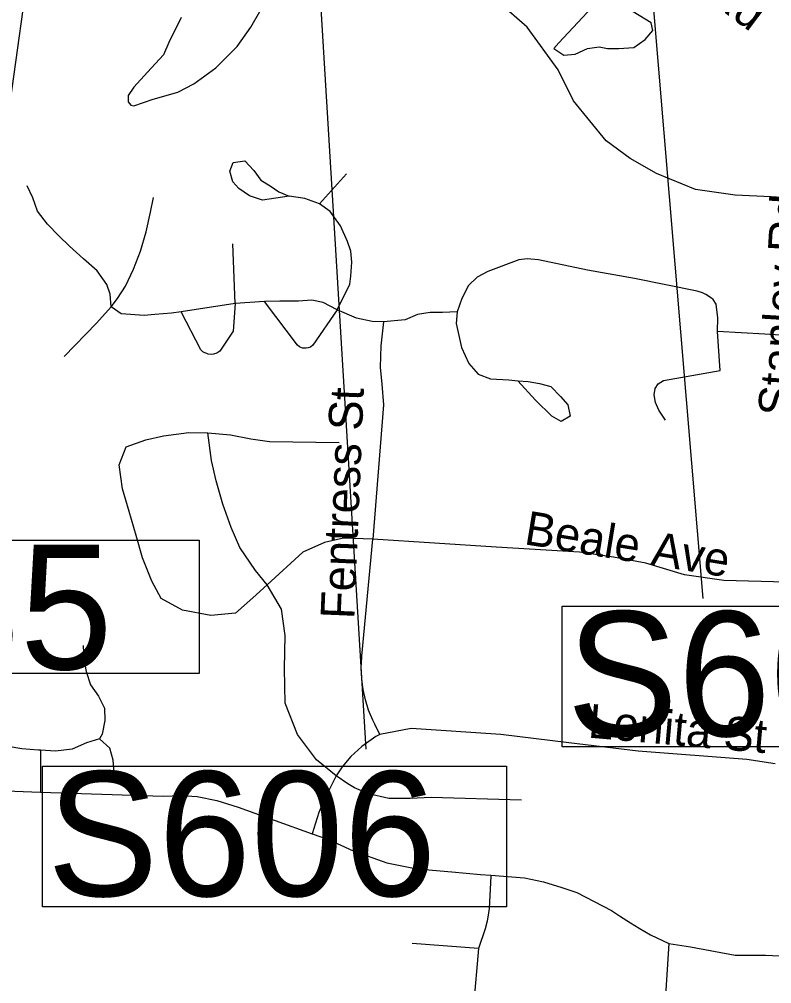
# Model space of a CAD drawing. Extents: x 1662474 to 1856135, y 779280 to 917889.
# Drawn here: x 1734643 to 1736756, y 836619 to 839326 of the extents above; entities that cross this region are included whole.
import ezdxf

# ---------------------------------------------------------------- set-up
doc = ezdxf.new("R2010")
doc.units = 0
for name, color, linetype in [('Exist Hydrographic Pond Under 1500 Sq Ft', 7, 'Continuous'), ('Exist Road Non-System Type 51', 7, 'Continuous'), ('Exist Road Non-System Type 51 Label', 7, 'Continuous'), ('Exist Road Primary Interstate Structure Ovrhead Sign CELL', 7, 'Continuous'), ('Scratch_Level_6', 7, 'Continuous')]:
    doc.layers.add(name, color=color, linetype=linetype)

msp = doc.modelspace()

# ---------------------------------------------------------------- linework, layer by layer
at = {"layer": 'Exist Hydrographic Pond Under 1500 Sq Ft'}
for points in [[(1736417.1, 839315.6), (1736350, 839357.3), (1736310.6, 839375.8), (1736287.5, 839378.1), (1736264.4, 839373.5), (1736157.9, 839260.1), (1736144, 839244), (1736171.8, 839225.5), (1736204.2, 839227.8), (1736238.9, 839244), (1736271.3, 839248.6), (1736294.4, 839244), (1736326.8, 839244), (1736368.5, 839246.3), (1736400.9, 839269.4), (1736421.7, 839294.8), (1736417.1, 839315.6)], [(1735097.3, 839331.3), (1735062.9, 839260.7), (1735048.4, 839226.2), (1735003, 839177.3), (1734965, 839135.6), (1734948.7, 839112.1), (1734948.7, 839093.9), (1734955.9, 839084.9), (1734965, 839083.1), (1735019.4, 839101.2), (1735088.3, 839121.1), (1735133.6, 839144.7), (1735195.2, 839190)], [(1735195.2, 839190), (1735255.1, 839249.8), (1735293.1, 839304.1), (1735318.5, 839347.6)]]:
    msp.add_lwpolyline(points, dxfattribs=at)
at = {"layer": 'Exist Road Non-System Type 51'}
for p, q in [((1735485.6, 838808.2), (1735561.5, 838891.9)), ((1735249.1, 838528.1), (1735243.1, 838695.9)), ((1735249.1, 838528.1), (1735097.8, 838505)), ((1735331.6, 838533.4), (1735249.1, 838528.1)), ((1734702.5, 837274), (1734702.5, 837156.9)), ((1733829.8, 837186.9), (1734702.5, 837156.9)), ((1735932.9, 836717.5), (1735746.6, 836731.9)), ((1736467.2, 836731.8), (1736453.4, 836522.6)), ((1736738.9, 836699), (1737134.9, 836680.4))]:
    msp.add_line(p, q, dxfattribs=at)
for points in [[(1736860.9, 838821), (1736754.6, 838827.2), (1736653.6, 838832.5), (1736541.5, 838848.2), (1736432.1, 838893.2), (1736358.9, 838934.9), (1736291.4, 838985), (1736199.5, 839097.1), (1736156.2, 839184), (1736069.6, 839303.9), (1735989.9, 839372.9), (1735902.1, 839422.9), (1735840, 839452.8), (1735795.4, 839460.9)], [(1735400.6, 838829.4), (1735326.4, 838818.6), (1735289.9, 838829.9), (1735259.6, 838851.2), (1735242.4, 838869.9), (1735234.5, 838899.8), (1735243.9, 838924.2), (1735276.1, 838928.1), (1735301.9, 838901), (1735320.9, 838874), (1735347.9, 838858), (1735372.2, 838841.8), (1735400.6, 838829.4)], [(1734900.9, 838518.7), (1734898.2, 838554.6), (1734888.9, 838581.4), (1734861.5, 838619.7), (1734823.6, 838653.5), (1734784.4, 838688.7), (1734754.4, 838718.4), (1734722.1, 838750.9), (1734694.1, 838786.9), (1734680.6, 838824.4), (1734665.4, 838858.2)], [(1734900.9, 838518.7), (1734919, 838542), (1734941, 838576.9), (1734964.1, 838624.2), (1734983.6, 838675.4), (1734999.4, 838729.4), (1735011.6, 838784.5), (1735019.8, 838825.8)], [(1735485.6, 838808.2), (1735445.2, 838822.9), (1735400.6, 838829.4)], [(1735535.8, 838510.5), (1735570.9, 838582.7), (1735574.1, 838605.2), (1735576.8, 838644.4), (1735573.9, 838675.1), (1735565.1, 838701.9), (1735544.6, 838746.2), (1735515.6, 838786.4), (1735485.6, 838808.2)], [(1736603.8, 838449.1), (1736604.2, 838487.7), (1736600.1, 838526.5), (1736591.1, 838538.9), (1736586.6, 838543.4), (1736570.6, 838553.5), (1736561.8, 838558.5), (1736546.5, 838562.5), (1736370.4, 838597.9), (1736238.4, 838621.8), (1736101.1, 838650.7), (1736069.1, 838653.9), (1736045.8, 838650.7), (1735958.6, 838618.1), (1735928.6, 838601.6), (1735904.8, 838578.2), (1735885.4, 838542), (1735872.8, 838504.4)], [(1735535.8, 838510.5), (1735496.6, 838531), (1735464.1, 838537.8), (1735427.4, 838534.7), (1735374.9, 838534.9), (1735331.6, 838533.4)], [(1734900.9, 838518.7), (1734860.1, 838473), (1734768.8, 838379)], [(1735097.8, 838505), (1735070.6, 838501.4), (1735023.4, 838497.4), (1734993.8, 838494.2), (1734929.2, 838498.9), (1734900.9, 838518.7)], [(1735249.1, 838528.1), (1735243.9, 838450.2), (1735206.4, 838394.5), (1735197.8, 838389), (1735188.5, 838386.1), (1735182.8, 838385), (1735173.6, 838386.1), (1735169.4, 838387.9), (1735164.4, 838389.2), (1735158.6, 838392.9), (1735153.1, 838398.4), (1735097.8, 838505)], [(1735535.8, 838510.5), (1735467.5, 838411), (1735460.6, 838406), (1735454.4, 838403.9), (1735448.9, 838402.9), (1735442.6, 838402.4), (1735438.1, 838403.2), (1735433.4, 838404.5), (1735429.5, 838406.4), (1735424, 838410.8), (1735331.6, 838533.4)], [(1735665.4, 838476.7), (1735634.4, 838477.9), (1735589.9, 838487.4), (1735535.8, 838510.5)], [(1735872.8, 838504.4), (1735831.9, 838502.4), (1735796.6, 838502.4), (1735761.5, 838497.1), (1735726.4, 838482.2), (1735665.4, 838476.7)], [(1735872.8, 838504.4), (1735869.4, 838472.2), (1735884.6, 838404.2), (1735905.4, 838360.1), (1735931.9, 838329.7), (1735965.9, 838316.5), (1736017.4, 838313.7), (1736042.6, 838311.2)], [(1735665.4, 838476.7), (1735657.9, 838409.7), (1735656.2, 838349.4), (1735661, 838301.6), (1735665.6, 838243.6), (1735635.8, 837866.9)], [(1736457.5, 838201.1), (1736439.1, 838228.9), (1736430, 838250.4), (1736426, 838271.9), (1736428.6, 838289.8), (1736437.4, 838302.6), (1736452.2, 838312.4), (1736610.9, 838339.7), (1736603.8, 838449.1)], [(1736838.1, 838435.7), (1736736.5, 838442.2), (1736603.8, 838449.1)], [(1736042.6, 838311.2), (1736071.8, 838309.2), (1736103.5, 838303.9), (1736135.8, 838294.8), (1736163.1, 838267.2), (1736183.2, 838244.1), (1736190.1, 838211.9), (1736164.4, 838196.9), (1736138.6, 838211.6), (1736092.8, 838256.4), (1736042.6, 838311.2)], [(1735338.9, 837738.9), (1735299.2, 837701.6), (1735249.9, 837659.1), (1735180.6, 837652.8), (1735101.4, 837666.9), (1735041, 837699.8), (1735015.1, 837748.4), (1734989.4, 837814.4), (1734970.9, 837877.2), (1734952, 837943.9), (1734932.6, 838008.2), (1734923.4, 838075.4), (1734942.9, 838125.5), (1734998, 838145.7), (1735048.1, 838156.7), (1735119, 838165.9), (1735172.5, 838165.1)], [(1735172.5, 838165.1), (1735235.8, 838159.1), (1735293.5, 838148.4), (1735346, 838140.9), (1735541.2, 838138.2)], [(1735338.9, 837738.9), (1735305.9, 837779), (1735262.6, 837843.1), (1735237.9, 837899.8), (1735214.2, 837964.8), (1735196, 838030.4), (1735182.8, 838087.9), (1735172.5, 838165.1)], [(1735635.8, 837866.9), (1735553.4, 837869.4), (1735500.4, 837857.5), (1735439.1, 837830.2), (1735338.9, 837738.9)], [(1735655.9, 837318.7), (1735641.1, 837347.4), (1735635.6, 837358.7), (1735624, 837386.6), (1735615, 837415.4), (1735608.4, 837445), (1735604.5, 837474.9), (1735603.1, 837505.1), (1735604.5, 837535.4), (1735604.6, 837537.9), (1735635.8, 837866.9)], [(1736795.6, 837745.7), (1736621.4, 837750.7), (1736511.4, 837766.9), (1736402.1, 837799.5), (1736311.4, 837815.8), (1736215.9, 837830.4), (1735982.1, 837844.4), (1735635.8, 837866.9)], [(1735532.9, 837202.4), (1735477.5, 837246.8), (1735424, 837317.9), (1735389.9, 837406.4), (1735387.5, 837503.4), (1735389.9, 837595.9), (1735379.6, 837670.1), (1735338.9, 837738.9)], [(1734822.6, 837568.2), (1734824.5, 837529.9), (1734830.6, 837495.4), (1734842.8, 837457.9), (1734865, 837426.4), (1734882.6, 837392.4), (1734882.9, 837357.6), (1734876.1, 837319), (1734867.9, 837306.6)], [(1736765.4, 837236.5), (1736686.1, 837248.4), (1736380.9, 837272), (1736185.9, 837295.4), (1735995.4, 837318.4), (1735743.5, 837335.4), (1735655.9, 837318.7)], [(1734702.5, 837274), (1734696.9, 837274.2), (1734650.5, 837278.4), (1734611.4, 837284.9), (1734580.5, 837296.4), (1734570.5, 837300.8)], [(1734867.9, 837306.6), (1734831.6, 837294.6), (1734791.5, 837277.4), (1734744.9, 837272), (1734702.5, 837274)], [(1734909.1, 837211.9), (1734906.8, 837246.2), (1734896.9, 837279.6), (1734867.9, 837306.6)], [(1735655.9, 837318.7), (1735644.1, 837312.6), (1735605.4, 837284.9), (1735573.6, 837256.4), (1735549.4, 837227.4), (1735532.9, 837202.4)], [(1735532.9, 837202.4), (1735499, 837134.9), (1735484.6, 837099.2), (1735465.4, 837039.9)], [(1736053.4, 837134.4), (1735799.6, 837141.5), (1735741, 837138.4), (1735680.6, 837138.9), (1735623.4, 837151.8), (1735584.4, 837168.8), (1735565.9, 837180.1), (1735532.9, 837202.4)], [(1734702.5, 837156.9), (1735047.1, 837144.9), (1735097.1, 837147.5), (1735142.4, 837144.4), (1735197.4, 837133.4), (1735258.1, 837114.8), (1735465.4, 837039.9)], [(1735465.4, 837039.9), (1735511.1, 837023.9), (1735580.9, 836991.9), (1735674.9, 836958), (1735745.5, 836943.9), (1735781.9, 836939.7), (1735858.1, 836932.9), (1735937.9, 836925.5), (1735967.2, 836923.2)], [(1735967.2, 836923.2), (1735967.1, 836920.7), (1735962.1, 836830.4), (1735961.1, 836818.1), (1735957, 836794), (1735951.2, 836773), (1735932.9, 836717.5)], [(1735967.2, 836923.2), (1736061.8, 836916), (1736114.8, 836904.5), (1736166.8, 836889.2), (1736208.4, 836874.9), (1736305.6, 836824.7), (1736328.6, 836809.5), (1736359.1, 836789.9), (1736383.5, 836775.1), (1736415.9, 836755.9), (1736467.2, 836731.8)], [(1736467.2, 836731.8), (1736527.9, 836722.1), (1736653.6, 836699.2), (1736738.9, 836699)], [(1735932.9, 836717.5), (1735918.1, 836557), (1735883.6, 836080.1), (1735883, 836042.9), (1735895.4, 835889.8)]]:
    msp.add_lwpolyline(points, dxfattribs=at)
at = {"layer": 'Exist Road Primary Interstate Structure Ovrhead Sign CELL'}
msp.add_line((1734922.7, 841275.2), (1734451.4, 837916.4), dxfattribs=at)
msp.add_lwpolyline([(1733567.7, 837863.9), (1735147.7, 837863.9), (1735147.7, 837489.8), (1733567.7, 837489.8)], close=True, dxfattribs=at)
at = {"layer": 'Scratch_Level_6'}
for p, q in [((1736332.6, 840451.5), (1736562.6, 837700.5)), ((1735428.3, 840360.5), (1735616.4, 837277))]:
    msp.add_line(p, q, dxfattribs=at)
for points in [[(1736167.8, 837678.3), (1737470.4, 837678.3), (1737470.4, 837283.3), (1736167.8, 837283.3)], [(1734708.6, 837229.2), (1736011.2, 837229.2), (1736011.2, 836834.2), (1734708.6, 836834.2)]]:
    msp.add_lwpolyline(points, close=True, dxfattribs=at)

# ---------------------------------------------------------------- texts
at = {"layer": 'Exist Road Non-System Type 51 Label'}
for s, rotation, p in [('Lanada Rd', 322.9842, (1736200.5, 839663.2)), ('Stanley Rd', 86.5871, (1736812.4, 838210.2)), ('Fentress St', 87.6287, (1735583.7, 837641.1)), ('Beale Ave', 350.7274, (1736058.1, 837852.8)), ('Lonita St', 354.9711, (1736238.2, 837310))]:
    msp.add_text(s, height=95, rotation=rotation, dxfattribs=at).set_placement(p)
at = {"layer": 'Exist Road Primary Interstate Structure Ovrhead Sign CELL'}
msp.add_text('S1035', height=350, dxfattribs=at).set_placement((1733551.7, 837501.4))
at = {"layer": 'Scratch_Level_6'}
for s, p in [('S605', (1736180.3, 837313.9)), ('S606', (1734721.1, 836864.8))]:
    msp.add_text(s, height=350, dxfattribs=at).set_placement(p)

doc.saveas('drawing.dxf')
